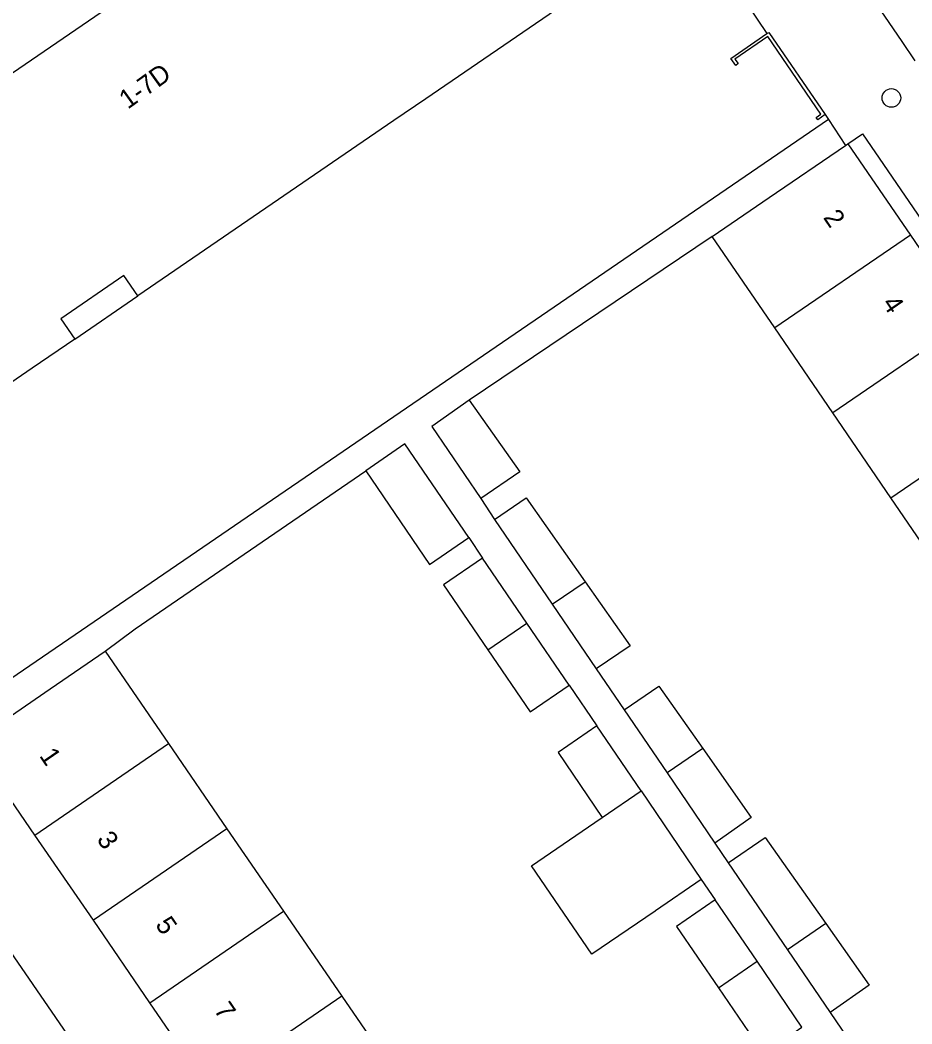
# Model space of a CAD drawing. Extents: x 157466 to 158888, y 383063 to 384677.
# Drawn here: x 158217.2 to 158264, y 383541.6 to 383594.3 of the extents above; entities that cross this region are included whole.
import ezdxf

# ---------------------------------------------------------------- set-up
doc = ezdxf.new("R2010")
doc.units = 0
for name, color, linetype in [('IMGEO_Boom', 7, 'Continuous'), ('IMGEO_Muur', 7, 'Continuous'), ('IMGEO_Pand', 7, 'Continuous'), ('IMGEO_Pand_nummerreeks', 7, 'Continuous'), ('IMGEO_Pand_overbouw', 7, 'Continuous'), ('IMGEO_Rijbaan_lokaal_open', 7, 'Continuous'), ('IMGEO_Voetpad_open', 7, 'Continuous')]:
    doc.layers.add(name, color=color, linetype=linetype)

msp = doc.modelspace()

# ---------------------------------------------------------------- linework, layer by layer
at = {"layer": 'IMGEO_Boom'}
msp.add_circle((158262.931, 383590.234), 0.489, dxfattribs=at)
at = {"layer": 'IMGEO_Muur'}
for points in [[(158259.462, 383589.365), (158259.068, 383589.083), (158258.99, 383589.205), (158259.236, 383589.376), (158256.446, 383593.461), (158254.716, 383592.27), (158254.882, 383592.04), (158254.767, 383591.94), (158254.498, 383592.305), (158256.385, 383593.609)], [(158256.385, 383593.609), (158256.493, 383593.672), (158259.462, 383589.365)]]:
    msp.add_lwpolyline(points, dxfattribs=at)
at = {"layer": 'IMGEO_Pand'}
for points in [[(158215.793, 383590.872), (158227.446, 383598.845), (158228.316, 383597.574), (158231.001, 383599.411), (158231.8, 383599.958), (158230.932, 383601.23), (158238.75, 383606.566), (158240, 383604.79), (158243.968, 383607.489), (158249.07, 383600.072), (158246.747, 383598.511), (158248.015, 383596.714), (158238.501, 383590.195), (158236.822, 383589.045)], [(158236.822, 383589.045), (158223.385, 383579.839), (158222.65, 383580.912), (158219.334, 383578.646), (158220.068, 383577.573), (158217.836, 383576.046), (158216.157, 383574.898)], [(158253.53, 383582.969), (158256.519, 383585.012), (158260.521, 383587.747)], [(158260.521, 383587.747), (158260.646, 383587.833)], [(158260.646, 383587.833), (158263.932, 383583.024)], [(158263.932, 383583.024), (158256.815, 383578.162)], [(158263.932, 383583.024), (158266.973, 383578.575)], [(158256.815, 383578.162), (158253.53, 383582.969)], [(158266.973, 383578.575), (158259.856, 383573.712)], [(158259.856, 383573.712), (158256.815, 383578.162)], [(158240.773, 383574.367), (158238.812, 383572.987), (158241.384, 383569.207)], [(158240.773, 383574.367), (158243.423, 383570.6), (158241.384, 383569.207)], [(158262.909, 383569.245), (158270.026, 383574.107)], [(158262.909, 383569.245), (158259.856, 383573.712)], [(158240.745, 383567.155), (158237.397, 383572.074), (158235.344, 383570.665)], [(158235.344, 383570.665), (158238.696, 383565.749), (158240.745, 383567.155)], [(158242.1, 383568.11), (158243.763, 383569.246), (158246.866, 383564.836)], [(158265.897, 383564.872), (158262.909, 383569.245)], [(158242.1, 383568.11), (158245.134, 383563.653)], [(158241.475, 383566.082), (158239.428, 383564.677), (158241.753, 383561.269)], [(158243.796, 383562.672), (158241.475, 383566.082)], [(158245.134, 383563.653), (158246.866, 383564.836)], [(158246.866, 383564.836), (158249.228, 383561.48), (158247.443, 383560.26)], [(158245.134, 383563.653), (158247.443, 383560.26)], [(158241.753, 383561.269), (158243.796, 383562.672)], [(158246.015, 383559.412), (158243.796, 383562.672)], [(158214.658, 383556.384), (158218.781, 383559.213), (158221.667, 383561.193)], [(158221.667, 383561.193), (158224.991, 383556.348)], [(158241.753, 383561.269), (158243.975, 383558.012), (158246.015, 383559.412)], [(158248.908, 383558.109), (158250.726, 383559.35), (158253.03, 383556.077)], [(158248.908, 383558.109), (158251.161, 383554.799)], [(158247.475, 383557.268), (158245.436, 383555.869), (158247.759, 383552.465)], [(158249.793, 383553.861), (158247.475, 383557.268)], [(158217.982, 383551.54), (158214.658, 383556.384)], [(158217.982, 383551.54), (158224.991, 383556.348)], [(158224.991, 383556.348), (158228.06, 383551.875)], [(158253.03, 383556.077), (158251.161, 383554.799)], [(158253.03, 383556.077), (158255.567, 383552.471), (158253.662, 383551.124)], [(158251.161, 383554.799), (158253.662, 383551.124)], [(158247.759, 383552.465), (158249.793, 383553.861)], [(158249.793, 383553.861), (158252.955, 383549.214)], [(158252.955, 383549.214), (158250.55, 383547.564), (158250.533, 383547.552), (158247.208, 383545.287), (158244.043, 383549.932), (158247.366, 383552.195), (158247.759, 383552.465)], [(158221.051, 383547.066), (158217.982, 383551.54)], [(158228.06, 383551.875), (158221.051, 383547.066)], [(158228.06, 383551.875), (158231.027, 383547.551)], [(158254.367, 383550.089), (158256.313, 383551.418), (158259.498, 383546.89)], [(158254.367, 383550.089), (158257.481, 383545.513)], [(158253.688, 383548.138), (158251.66, 383546.746), (158253.854, 383543.529)], [(158255.88, 383544.918), (158253.688, 383548.138)], [(158224.018, 383542.742), (158231.027, 383547.551)], [(158231.027, 383547.551), (158234.09, 383543.088)], [(158224.018, 383542.742), (158221.051, 383547.066)], [(158259.498, 383546.89), (158257.481, 383545.513)], [(158259.498, 383546.89), (158261.771, 383543.66), (158259.723, 383542.219)], [(158257.481, 383545.513), (158259.723, 383542.219)], [(158253.854, 383543.529), (158255.88, 383544.918)], [(158258.239, 383541.451), (158255.88, 383544.918)], [(158253.854, 383543.529), (158256.218, 383540.064), (158258.239, 383541.451)], [(158234.09, 383543.088), (158227.08, 383538.279)], [(158234.09, 383543.088), (158237.27, 383538.452)], [(158227.08, 383538.279), (158224.018, 383542.742)]]:
    msp.add_lwpolyline(points, dxfattribs=at)
at = {"layer": 'IMGEO_Pand_overbouw'}
msp.add_lwpolyline([(158223.385, 383579.839), (158222.65, 383580.912), (158219.334, 383578.646), (158220.068, 383577.573)], close=True, dxfattribs=at)
at = {"layer": 'IMGEO_Rijbaan_lokaal_open'}
msp.add_lwpolyline([(158264.184, 383592.177), (158263.501, 383593.197), (158262.585, 383594.528), (158261, 383596.831), (158259.046, 383599.735), (158258.908, 383599.874)], dxfattribs=at)
at = {"layer": 'IMGEO_Voetpad_open'}
for points in [[(158253.341, 383598.153), (158256.385, 383593.609)], [(158259.462, 383589.365), (158259.632, 383589.105)], [(158259.632, 383589.105), (158209.998, 383555.156)], [(158259.632, 383589.105), (158260.521, 383587.747)], [(158260.646, 383587.833), (158261.412, 383588.358), (158286.103, 383552.281)], [(158253.53, 383582.969), (158240.773, 383574.367)], [(158221.667, 383561.193), (158223.248, 383562.362), (158235.344, 383570.665)], [(158241.384, 383569.207), (158242.1, 383568.11)], [(158240.745, 383567.155), (158241.475, 383566.082)], [(158247.443, 383560.26), (158248.908, 383558.109)], [(158246.015, 383559.412), (158247.475, 383557.268)], [(158247.855, 383500.055), (158210.918, 383553.818)], [(158253.662, 383551.124), (158254.367, 383550.089)], [(158252.955, 383549.214), (158253.688, 383548.138)], [(158259.723, 383542.219), (158261.171, 383540.091)]]:
    msp.add_lwpolyline(points, dxfattribs=at)

# ---------------------------------------------------------------- texts
at = {"layer": 'IMGEO_Pand_nummerreeks'}
for s, rotation, p in [('1-7D', 35.6763, (158222.859, 383589.618)), ('2', 304.3487, (158259.323, 383583.956)), ('4', 304.3487, (158262.408, 383579.442)), ('1', 304.4548, (158218.182, 383555.702)), ('3', 304.4548, (158221.193, 383551.314)), ('5', 304.4548, (158224.268, 383546.831)), ('7', 304.4548, (158227.344, 383542.349))]:
    msp.add_text(s, height=1, rotation=rotation, dxfattribs=at).set_placement(p)

doc.saveas('drawing.dxf')
